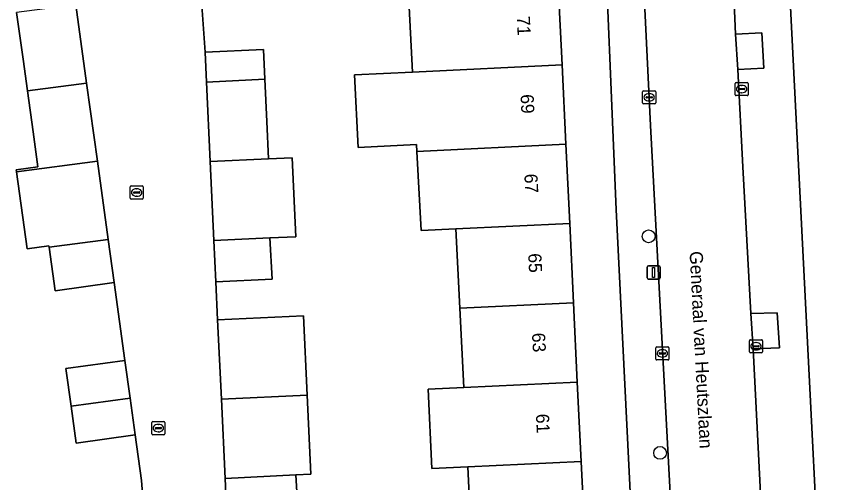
# Model space of a CAD drawing. Extents: x 161084 to 161928, y 385354 to 386522.
# Drawn here: x 161269.1 to 161331.4, y 386074 to 386109.7 of the extents above; entities that cross this region are included whole.
import ezdxf

# ---------------------------------------------------------------- set-up
doc = ezdxf.new("R2010")
doc.units = 0
for name, color, linetype in [('IMGEO_Boom', 7, 'Continuous'), ('IMGEO_Erf', 7, 'Continuous'), ('IMGEO_Groenvoorziening', 7, 'Continuous'), ('IMGEO_Kolk', 7, 'Continuous'), ('IMGEO_Lichtmast', 7, 'Continuous'), ('IMGEO_Openbare_ruimte_label', 7, 'Continuous'), ('IMGEO_Pand', 7, 'Continuous'), ('IMGEO_Pand_nummerreeks', 7, 'Continuous'), ('IMGEO_Rijbaan_lokaal_open', 7, 'Continuous'), ('IMGEO_Voetpad_open', 7, 'Continuous')]:
    doc.layers.add(name, color=color, linetype=linetype)

msp = doc.modelspace()

# ---------------------------------------------------------------- linework, layer by layer
at = {"layer": 'IMGEO_Boom'}
for centre in [(161317.372, 386092.846), (161318.247, 386076.317)]:
    msp.add_circle(centre, 0.489, dxfattribs=at)
at = {"layer": 'IMGEO_Erf'}
for points in [[(161360.195, 386143.207), (161326.629, 386141.553), (161328.624, 386102.307), (161328.778, 386099.301), (161331.2, 386051.66), (161334.752, 386051.846)], [(161317.411, 386044.073), (161314.902, 386094.903), (161313.837, 386119.861)], [(161282.969, 386114.42), (161283.492, 386106.92), (161287.952, 386107.128), (161288.058, 386104.844), (161288.208, 386101.632), (161288.342, 386098.766), (161290.147, 386098.851), (161290.429, 386092.822), (161288.438, 386092.728), (161288.611, 386089.572), (161284.31, 386089.371), (161284.446, 386086.467), (161290.994, 386086.782), (161291.277, 386080.73), (161291.559, 386074.686), (161290.428, 386074.633), (161290.488, 386073.336)], [(161310.468, 386111.989), (161310.76, 386105.936), (161311.051, 386099.883), (161311.343, 386093.83), (161311.635, 386087.776), (161311.926, 386081.723), (161312.218, 386075.67), (161312.517, 386069.467)], [(161303.847, 386069.329), (161303.554, 386075.253), (161300.819, 386075.118), (161300.519, 386081.171), (161303.254, 386081.306), (161302.955, 386087.358), (161302.655, 386093.412), (161299.993, 386093.284), (161299.669, 386099.321), (161299.64, 386099.852), (161295.18, 386099.631), (161294.906, 386105.174), (161299.343, 386105.387), (161299.022, 386111.365)], [(161276.275, 386068.687), (161278.582, 386068.975), (161278.226, 386071.079), (161278.867, 386071.181), (161278.631, 386074.215), (161278.151, 386077.682), (161273.639, 386077.057), (161273.246, 386079.893), (161272.85, 386082.753), (161277.362, 386083.378), (161276.539, 386089.321), (161272.027, 386088.696), (161271.568, 386092.015), (161271.552, 386092.131), (161269.897, 386091.902), (161269.083, 386097.788), (161269.065, 386097.922), (161270.719, 386098.151), (161270.348, 386100.831), (161269.913, 386103.97), (161269.58, 386106.378), (161269.087, 386109.933)]]:
    msp.add_lwpolyline(points, dxfattribs=at)
at = {"layer": 'IMGEO_Groenvoorziening'}
for points in [[(161326.022, 386108.379), (161324.022, 386108.291), (161324.201, 386105.596), (161326.181, 386105.697)], [(161327.202, 386087.016), (161325.185, 386086.957), (161325.36, 386084.262), (161327.38, 386084.337)]]:
    msp.add_lwpolyline(points, close=True, dxfattribs=at)
at = {"layer": 'IMGEO_Kolk'}
for p, q in [((161323.981, 386103.668), (161323.981, 386104.52)), ((161324.056, 386104.594), (161324.908, 386104.594)), ((161324.982, 386104.52), (161324.982, 386103.668)), ((161316.915, 386103.039), (161316.915, 386103.891)), ((161316.99, 386103.965), (161317.842, 386103.965)), ((161317.916, 386103.891), (161317.916, 386103.039)), ((161324.24, 386104.088), (161324.24, 386104.1)), ((161324.678, 386104.051), (161324.28, 386104.051)), ((161324.283, 386104.137), (161324.681, 386104.137)), ((161324.492, 386103.814), (161324.467, 386103.814)), ((161324.469, 386104.374), (161324.494, 386104.374)), ((161324.724, 386104.1), (161324.724, 386104.088)), ((161317.174, 386103.459), (161317.174, 386103.471)), ((161317.612, 386103.422), (161317.214, 386103.422)), ((161317.217, 386103.508), (161317.615, 386103.508)), ((161317.426, 386103.185), (161317.401, 386103.185)), ((161317.403, 386103.745), (161317.428, 386103.745)), ((161317.658, 386103.471), (161317.658, 386103.459)), ((161324.908, 386103.594), (161324.056, 386103.594)), ((161317.842, 386102.965), (161316.99, 386102.965)), ((161277.763, 386095.772), (161277.763, 386096.624)), ((161277.838, 386096.698), (161278.69, 386096.698)), ((161278.251, 386096.478), (161278.276, 386096.478)), ((161278.764, 386096.624), (161278.764, 386095.772)), ((161278.022, 386096.192), (161278.022, 386096.204)), ((161278.46, 386096.155), (161278.062, 386096.155)), ((161278.065, 386096.241), (161278.463, 386096.241)), ((161278.274, 386095.918), (161278.249, 386095.918)), ((161278.506, 386096.204), (161278.506, 386096.192)), ((161278.69, 386095.698), (161277.838, 386095.698)), ((161325.076, 386084.032), (161325.076, 386084.884)), ((161325.151, 386084.958), (161326.003, 386084.958)), ((161325.378, 386084.501), (161325.776, 386084.501)), ((161325.564, 386084.738), (161325.589, 386084.738)), ((161326.077, 386084.884), (161326.077, 386084.032)), ((161317.925, 386083.483), (161317.925, 386084.335)), ((161318, 386084.409), (161318.852, 386084.409)), ((161318.184, 386083.903), (161318.184, 386083.915)), ((161318.622, 386083.866), (161318.224, 386083.866)), ((161318.227, 386083.952), (161318.625, 386083.952)), ((161318.413, 386084.189), (161318.438, 386084.189)), ((161318.668, 386083.915), (161318.668, 386083.903)), ((161318.926, 386084.335), (161318.926, 386083.483)), ((161326.003, 386083.958), (161325.151, 386083.958)), ((161325.335, 386084.452), (161325.335, 386084.464)), ((161325.773, 386084.415), (161325.375, 386084.415)), ((161325.587, 386084.178), (161325.562, 386084.178)), ((161325.819, 386084.464), (161325.819, 386084.452)), ((161318.852, 386083.409), (161318, 386083.409)), ((161318.436, 386083.629), (161318.411, 386083.629)), ((161279.415, 386077.779), (161279.415, 386078.631)), ((161279.49, 386078.705), (161280.342, 386078.705)), ((161279.717, 386078.248), (161280.115, 386078.248)), ((161279.903, 386078.485), (161279.928, 386078.485)), ((161280.416, 386078.631), (161280.416, 386077.779)), ((161280.342, 386077.705), (161279.49, 386077.705)), ((161279.674, 386078.199), (161279.674, 386078.211)), ((161280.112, 386078.162), (161279.714, 386078.162)), ((161279.926, 386077.925), (161279.901, 386077.925)), ((161280.158, 386078.211), (161280.158, 386078.199))]:
    msp.add_line(p, q, dxfattribs=at)
for points in [[(161323.981, 386103.668), (161323.981, 386104.52)], [(161324.056, 386104.594), (161324.908, 386104.594)], [(161324.982, 386104.52), (161324.982, 386103.668)], [(161316.915, 386103.039), (161316.915, 386103.891)], [(161316.99, 386103.965), (161317.842, 386103.965)], [(161317.916, 386103.891), (161317.916, 386103.039)], [(161324.908, 386103.594), (161324.056, 386103.594)], [(161317.842, 386102.965), (161316.99, 386102.965)], [(161277.763, 386095.772), (161277.763, 386096.624)], [(161277.838, 386096.698), (161278.69, 386096.698)], [(161278.764, 386096.624), (161278.764, 386095.772)], [(161278.69, 386095.698), (161277.838, 386095.698)], [(161325.076, 386084.032), (161325.076, 386084.884)], [(161325.151, 386084.958), (161326.003, 386084.958)], [(161326.077, 386084.884), (161326.077, 386084.032)], [(161317.925, 386083.483), (161317.925, 386084.335)], [(161318, 386084.409), (161318.852, 386084.409)], [(161318.926, 386084.335), (161318.926, 386083.483)], [(161326.003, 386083.958), (161325.151, 386083.958)], [(161318.852, 386083.409), (161318, 386083.409)], [(161279.415, 386077.779), (161279.415, 386078.631)], [(161279.49, 386078.705), (161280.342, 386078.705)], [(161280.416, 386078.631), (161280.416, 386077.779)], [(161280.342, 386077.705), (161279.49, 386077.705)]]:
    msp.add_lwpolyline(points, dxfattribs=at)
for centre, radius, start, end in [((161324.058, 386104.518), 0.0765, 91.55205, 178.44795), ((161324.058, 386104.518), 0.0765, 91.55205, 178.44795), ((161324.906, 386104.518), 0.0765, 1.55205, 88.44795), ((161324.906, 386104.518), 0.0765, 1.55205, 88.44795), ((161316.992, 386103.889), 0.0765, 91.55205, 178.44795), ((161316.992, 386103.889), 0.0765, 91.55205, 178.44795), ((161317.84, 386103.889), 0.0765, 1.55205, 88.44795), ((161317.84, 386103.889), 0.0765, 1.55205, 88.44795), ((161324.28, 386104.097), 0.0403, 85.87752, 175.75265), ((161324.277, 386104.087), 0.0366, 178.93798, 274.71019), ((161324.681, 386104.094), 0.043, 264.86636, 352.45326), ((161324.685, 386104.099), 0.0386, 1.73085, 96.63898), ((161317.214, 386103.468), 0.0403, 85.87752, 175.75265), ((161317.211, 386103.458), 0.0366, 178.93798, 274.71019), ((161317.615, 386103.465), 0.043, 264.86636, 352.45326), ((161317.619, 386103.47), 0.0386, 1.73085, 96.63898), ((161324.058, 386103.67), 0.0765, 181.55205, 268.44795), ((161324.058, 386103.67), 0.0765, 181.55205, 268.44795), ((161324.906, 386103.67), 0.0765, 271.55205, 358.44795), ((161324.906, 386103.67), 0.0765, 271.55205, 358.44795), ((161316.992, 386103.041), 0.0765, 181.55205, 268.44795), ((161316.992, 386103.041), 0.0765, 181.55205, 268.44795), ((161317.84, 386103.041), 0.0765, 271.55205, 358.44795), ((161317.84, 386103.041), 0.0765, 271.55205, 358.44795), ((161277.84, 386096.622), 0.0765, 91.55205, 178.44795), ((161277.84, 386096.622), 0.0765, 91.55205, 178.44795), ((161278.688, 386096.622), 0.0765, 1.55205, 88.44795), ((161278.688, 386096.622), 0.0765, 1.55205, 88.44795), ((161277.84, 386095.774), 0.0765, 181.55205, 268.44795), ((161277.84, 386095.774), 0.0765, 181.55205, 268.44795), ((161278.062, 386096.201), 0.0403, 85.87752, 175.75265), ((161278.059, 386096.191), 0.0366, 178.93798, 274.71019), ((161278.463, 386096.198), 0.043, 264.86636, 352.45326), ((161278.467, 386096.203), 0.0386, 1.73085, 96.63898), ((161278.688, 386095.774), 0.0765, 271.55205, 358.44795), ((161278.688, 386095.774), 0.0765, 271.55205, 358.44795), ((161325.153, 386084.882), 0.0765, 91.55205, 178.44795), ((161325.153, 386084.882), 0.0765, 91.55205, 178.44795), ((161325.375, 386084.461), 0.0403, 85.87752, 175.75265), ((161325.78, 386084.463), 0.0386, 1.73085, 96.63898), ((161326.001, 386084.882), 0.0765, 1.55205, 88.44795), ((161326.001, 386084.882), 0.0765, 1.55205, 88.44795), ((161318.002, 386084.333), 0.0765, 91.55205, 178.44795), ((161318.002, 386084.333), 0.0765, 91.55205, 178.44795), ((161318.224, 386083.912), 0.0403, 85.87752, 175.75265), ((161318.221, 386083.902), 0.0366, 178.93798, 274.71019), ((161318.625, 386083.909), 0.043, 264.86636, 352.45326), ((161318.629, 386083.914), 0.0386, 1.73085, 96.63898), ((161318.85, 386084.333), 0.0765, 1.55205, 88.44795), ((161318.85, 386084.333), 0.0765, 1.55205, 88.44795), ((161325.153, 386084.034), 0.0765, 181.55205, 268.44795), ((161325.153, 386084.034), 0.0765, 181.55205, 268.44795), ((161325.372, 386084.451), 0.0366, 178.93798, 274.71019), ((161325.776, 386084.458), 0.043, 264.86636, 352.45326), ((161326.001, 386084.034), 0.0765, 271.55205, 358.44795), ((161326.001, 386084.034), 0.0765, 271.55205, 358.44795), ((161318.002, 386083.485), 0.0765, 181.55205, 268.44795), ((161318.002, 386083.485), 0.0765, 181.55205, 268.44795), ((161318.85, 386083.485), 0.0765, 271.55205, 358.44795), ((161318.85, 386083.485), 0.0765, 271.55205, 358.44795), ((161279.492, 386078.629), 0.0765, 91.55205, 178.44795), ((161279.492, 386078.629), 0.0765, 91.55205, 178.44795), ((161279.714, 386078.208), 0.0403, 85.87752, 175.75265), ((161280.119, 386078.21), 0.0386, 1.73085, 96.63898), ((161280.34, 386078.629), 0.0765, 1.55205, 88.44795), ((161280.34, 386078.629), 0.0765, 1.55205, 88.44795), ((161279.492, 386077.781), 0.0765, 181.55205, 268.44795), ((161279.492, 386077.781), 0.0765, 181.55205, 268.44795), ((161279.711, 386078.198), 0.0366, 178.93798, 274.71019), ((161280.115, 386078.205), 0.043, 264.86636, 352.45326), ((161280.34, 386077.781), 0.0765, 271.55205, 358.44795), ((161280.34, 386077.781), 0.0765, 271.55205, 358.44795)]:
    msp.add_arc(centre, radius, start, end, dxfattribs=at)
for centre, major_axis, ratio, start_param, end_param in [((161324.468, 386104.094), (-0.387, 0.002), 0.722429, 4.712389, 7.853982), ((161324.493, 386104.094), (-0.39, 0.002), 0.717154, 1.570796, 4.712389), ((161317.402, 386103.465), (-0.387, 0.002), 0.722429, 4.712389, 7.853982), ((161317.427, 386103.465), (-0.39, 0.002), 0.717154, 1.570796, 4.712389), ((161278.25, 386096.198), (-0.387, 0.002), 0.722429, 4.712389, 7.853982), ((161278.275, 386096.198), (-0.39, 0.002), 0.717154, 1.570796, 4.712389), ((161325.563, 386084.458), (-0.387, 0.002), 0.722429, 4.712389, 7.853982), ((161325.588, 386084.458), (-0.39, 0.002), 0.717154, 1.570796, 4.712389), ((161318.412, 386083.909), (-0.387, 0.002), 0.722429, 4.712389, 7.853982), ((161318.437, 386083.909), (-0.39, 0.002), 0.717154, 1.570796, 4.712389), ((161279.902, 386078.205), (-0.387, 0.002), 0.722429, 4.712389, 7.853982), ((161279.927, 386078.205), (-0.39, 0.002), 0.717154, 1.570796, 4.712389)]:
    msp.add_ellipse(centre, major_axis=major_axis, ratio=ratio, start_param=start_param, end_param=end_param, dxfattribs=at)
at = {"layer": 'IMGEO_Lichtmast'}
for p, q in [((161317.261, 386089.693), (161317.261, 386090.493)), ((161317.261, 386090.493), (161317.261, 386089.693)), ((161317.361, 386090.593), (161318.151, 386090.593)), ((161318.151, 386090.593), (161317.361, 386090.593)), ((161318.251, 386090.493), (161318.251, 386089.693)), ((161318.251, 386089.693), (161318.251, 386090.493)), ((161318.151, 386089.593), (161317.361, 386089.593)), ((161317.361, 386089.593), (161318.151, 386089.593))]:
    msp.add_line(p, q, dxfattribs=at)
msp.add_lwpolyline([(161317.681, 386090.468), (161317.831, 386090.468), (161317.831, 386089.718), (161317.681, 386089.718), (161317.681, 386090.468)], dxfattribs=at)
for centre, start, end in [((161317.361, 386090.493), 90, 180), ((161317.361, 386090.493), 90, 180), ((161318.151, 386090.493), 0, 90), ((161318.151, 386090.493), 360, 90), ((161317.361, 386089.693), 180, 270), ((161317.361, 386089.693), 180, 270), ((161318.151, 386089.693), 270, 0), ((161318.151, 386089.693), 270, 0)]:
    msp.add_arc(centre, 0.1, start, end, dxfattribs=at)
at = {"layer": 'IMGEO_Pand'}
for points in [[(161299.022, 386111.365), (161299.343, 386105.387), (161310.76, 386105.936), (161310.468, 386111.989)], [(161273.603, 386110.526), (161269.087, 386109.933), (161269.58, 386106.378), (161269.913, 386103.97), (161274.429, 386104.558)], [(161287.952, 386107.128), (161283.492, 386106.92), (161283.599, 386104.63), (161288.058, 386104.844)], [(161310.76, 386105.936), (161299.343, 386105.387), (161294.906, 386105.174), (161295.18, 386099.631), (161299.64, 386099.852), (161299.669, 386099.321), (161311.051, 386099.883)], [(161274.429, 386104.558), (161269.913, 386103.97), (161270.348, 386100.831), (161270.719, 386098.151), (161269.065, 386097.922), (161269.083, 386097.788), (161275.255, 386098.592)], [(161288.058, 386104.844), (161283.599, 386104.63), (161283.881, 386098.577), (161288.342, 386098.766), (161288.208, 386101.632)], [(161299.993, 386093.284), (161302.655, 386093.412), (161311.343, 386093.83), (161311.051, 386099.883), (161299.669, 386099.321)], [(161290.147, 386098.851), (161288.342, 386098.766), (161283.881, 386098.577), (161284.163, 386092.522), (161288.438, 386092.728), (161290.429, 386092.822)], [(161275.255, 386098.592), (161269.083, 386097.788), (161269.897, 386091.902), (161271.552, 386092.131), (161271.568, 386092.015), (161276.084, 386092.604)], [(161311.635, 386087.776), (161311.343, 386093.83), (161302.655, 386093.412), (161302.955, 386087.358)], [(161276.084, 386092.604), (161271.568, 386092.015), (161272.027, 386088.696), (161276.539, 386089.321)], [(161288.438, 386092.728), (161284.163, 386092.522), (161284.31, 386089.371), (161288.611, 386089.572)], [(161311.635, 386087.776), (161302.955, 386087.358), (161303.254, 386081.306), (161311.926, 386081.723)], [(161284.728, 386080.415), (161291.277, 386080.73), (161290.994, 386086.782), (161284.446, 386086.467)], [(161277.362, 386083.378), (161272.85, 386082.753), (161273.246, 386079.893), (161277.763, 386080.481)], [(161303.254, 386081.306), (161300.519, 386081.171), (161300.819, 386075.118), (161303.554, 386075.253), (161312.218, 386075.67), (161311.926, 386081.723)], [(161277.763, 386080.481), (161273.246, 386079.893), (161273.639, 386077.057), (161278.151, 386077.682)], [(161285.01, 386074.36), (161290.428, 386074.633), (161291.559, 386074.686), (161291.277, 386080.73), (161284.728, 386080.415)], [(161312.218, 386075.67), (161303.554, 386075.253), (161303.847, 386069.329), (161303.853, 386069.201), (161307.549, 386069.379), (161307.557, 386069.221), (161312.517, 386069.467)], [(161290.428, 386074.633), (161285.01, 386074.36), (161285.282, 386068.531), (161289.743, 386068.738), (161289.643, 386070.881), (161289.583, 386072.169), (161290.54, 386072.214), (161290.488, 386073.336)]]:
    msp.add_lwpolyline(points, close=True, dxfattribs=at)
at = {"layer": 'IMGEO_Rijbaan_lokaal_open'}
for points in [[(161324.581, 386098.161), (161324.201, 386105.596), (161324.022, 386108.291), (161323.621, 386117.24), (161316.746, 386117.07), (161317.522, 386101.325), (161319.318, 386067.515), (161319.68, 386060.686), (161319.946, 386055.681), (161320.201, 386050.813), (161320.3, 386048.876), (161320.272, 386048.078)], [(161285.282, 386068.531), (161285.01, 386074.36), (161284.728, 386080.415), (161284.446, 386086.467), (161284.31, 386089.371), (161284.163, 386092.522), (161283.881, 386098.577), (161283.599, 386104.63), (161283.492, 386106.92), (161282.969, 386114.42)], [(161273.603, 386110.526), (161274.429, 386104.558), (161275.255, 386098.592), (161276.084, 386092.604), (161276.539, 386089.321), (161277.362, 386083.378), (161277.763, 386080.481), (161278.151, 386077.682), (161278.631, 386074.215), (161278.867, 386071.181)], [(161328.441, 386024.784), (161327.688, 386039.443), (161327.53, 386042.166), (161327.518, 386042.878), (161327.021, 386051.527), (161326.157, 386068.358), (161326.01, 386071.194), (161325.36, 386084.262), (161325.185, 386086.957), (161324.581, 386098.161)]]:
    msp.add_lwpolyline(points, dxfattribs=at)
at = {"layer": 'IMGEO_Voetpad_open'}
for points in [[(161320.272, 386048.078), (161320.3, 386048.876), (161320.201, 386050.813), (161319.946, 386055.681), (161319.68, 386060.686), (161319.318, 386067.515), (161317.522, 386101.325), (161316.746, 386117.07), (161316.614, 386119.719), (161316.6, 386120.02), (161316.313, 386125.821), (161315.248, 386147.415)], [(161312.512, 386146.555), (161313.524, 386125.898), (161309.774, 386125.631), (161301.546, 386125.23), (161300.18, 386125.161), (161295.221, 386124.913), (161293.068, 386124.722), (161288.15, 386124.431), (161283.132, 386124.134), (161281.027, 386124.139), (161276.096, 386123.801), (161276.198, 386122.457), (161276.243, 386121.64), (161313.636, 386123.679), (161313.837, 386119.861), (161314.902, 386094.903), (161317.411, 386044.073), (161321.23, 386044.898), (161322.406, 386044.972)], [(161328.778, 386099.301), (161328.624, 386102.307), (161326.629, 386141.553), (161326.491, 386144.261), (161326.427, 386145.537), (161326.373, 386146.591)], [(161323.621, 386117.24), (161324.022, 386108.291), (161326.022, 386108.379), (161326.181, 386105.697), (161324.201, 386105.596), (161324.581, 386098.161), (161325.185, 386086.957), (161327.202, 386087.016), (161327.38, 386084.337), (161325.36, 386084.262), (161326.01, 386071.194), (161328.015, 386071.306), (161328.15, 386068.499), (161326.157, 386068.358), (161327.021, 386051.527), (161327.515, 386051.553), (161328.017, 386042.904), (161327.518, 386042.878), (161327.53, 386042.166), (161329.516, 386042.251), (161329.649, 386039.558), (161327.688, 386039.443), (161328.441, 386024.784)], [(161331.461, 386046.642), (161331.2, 386051.66), (161328.778, 386099.301)]]:
    msp.add_lwpolyline(points, dxfattribs=at)

# ---------------------------------------------------------------- texts
at = {"layer": 'IMGEO_Openbare_ruimte_label'}
msp.add_text('Generaal van Heutszlaan', height=1, rotation=272.97967, dxfattribs=at).set_placement((161320.5, 386091.694))
at = {"layer": 'IMGEO_Pand_nummerreeks'}
for s, rotation, p in [('71', 272.75877, (161307.297, 386109.64)), ('69', 272.76145, (161307.584, 386103.681)), ('67', 272.75877, (161307.877, 386097.609)), ('65', 272.75877, (161308.17, 386091.537)), ('63', 272.76145, (161308.462, 386085.465)), ('61', 272.75877, (161308.76, 386079.28))]:
    msp.add_text(s, height=1, rotation=rotation, dxfattribs=at).set_placement(p)

doc.saveas('drawing.dxf')
